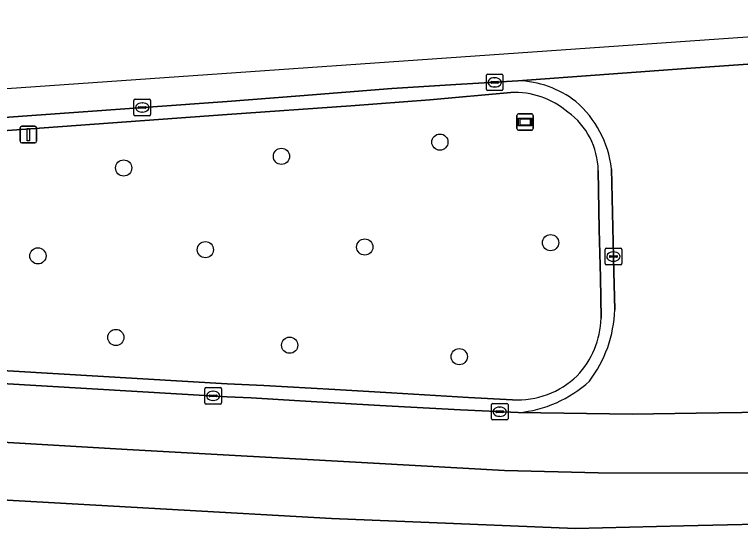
# Model space of a CAD drawing. Extents: x 160806 to 161707, y 383696 to 384148.
# Drawn here: x 161287.17 to 161330.97, y 384114.55 to 384145.56 of the extents above; entities that cross this region are included whole.
import ezdxf

# ---------------------------------------------------------------- set-up
doc = ezdxf.new("R2010")
doc.units = 0
for name, color, linetype in [('IMGEO_Berm_groen', 7, 'Continuous'), ('IMGEO_Boom', 7, 'Continuous'), ('IMGEO_Kolk', 7, 'Continuous'), ('IMGEO_Rijbaan_lokaal_gesloten', 7, 'Continuous'), ('IMGEO_Verkeersbordpaal', 7, 'Continuous'), ('IMGEO_Verkeerseiland_open', 7, 'Continuous'), ('IMGEO_Wegwijzer', 7, 'Continuous')]:
    doc.layers.add(name, color=color, linetype=linetype)

msp = doc.modelspace()

# ---------------------------------------------------------------- linework, layer by layer
at = {"layer": 'IMGEO_Berm_groen'}
for points in [[(161317.112, 384140.847), (161312.223, 384140.404), (161307.468, 384140.057), (161300.004, 384139.521), (161282.858, 384138.275), (161264.224, 384136.906), (161264.274, 384137.67), (161262.836, 384137.56), (161261.736, 384137.508)], [(161322.457, 384132.597), (161322.39, 384136.148)], [(161322.566, 384127.235), (161322.533, 384129.685), (161322.457, 384132.597)], [(161260.814, 384124.764), (161260.873, 384124.753), (161261.104, 384124.735), (161262.596, 384124.651), (161263.423, 384124.607), (161263.474, 384125.39), (161279.278, 384124.497), (161300.004, 384123.27), (161302.223, 384123.165), (161306.499, 384122.93), (161309.916, 384122.728), (161314.573, 384122.446), (161317.221, 384122.316)]]:
    msp.add_lwpolyline(points, dxfattribs=at)
for centre, radius, start, end in [((161317.372, 384135.973), 4.88, 49.1653, 93.0508), ((161317.988, 384136.095), 4.402, 0.6868, 54.2015), ((161317.198, 384127.432), 5.372, 316.9609, 357.8956), ((161317.514, 384127.504), 5.197, 266.7644, 313.9966)]:
    msp.add_arc(centre, radius, start, end, dxfattribs=at)
at = {"layer": 'IMGEO_Boom'}
for centre in [(161312.836, 384137.862), (161303.277, 384137.005), (161293.754, 384136.302), (161308.304, 384131.53), (161319.515, 384131.794), (161298.687, 384131.369), (161288.581, 384130.996), (161293.285, 384126.075), (161303.77, 384125.605), (161314.005, 384124.915)]:
    msp.add_circle(centre, 0.489, dxfattribs=at)
at = {"layer": 'IMGEO_Kolk'}
for p, q in [((161315.643, 384141.042), (161315.643, 384141.894)), ((161315.718, 384141.968), (161316.57, 384141.968)), ((161316.131, 384141.748), (161316.156, 384141.748)), ((161316.644, 384141.894), (161316.644, 384141.042)), ((161315.902, 384141.462), (161315.902, 384141.474)), ((161316.34, 384141.425), (161315.942, 384141.425)), ((161315.945, 384141.511), (161316.343, 384141.511)), ((161316.154, 384141.188), (161316.129, 384141.188)), ((161316.386, 384141.474), (161316.386, 384141.462)), ((161316.57, 384140.968), (161315.718, 384140.968)), ((161294.376, 384139.524), (161294.376, 384140.376)), ((161294.451, 384140.45), (161295.303, 384140.45)), ((161295.377, 384140.376), (161295.377, 384139.524)), ((161294.635, 384139.944), (161294.635, 384139.956)), ((161295.073, 384139.907), (161294.675, 384139.907)), ((161294.678, 384139.993), (161295.076, 384139.993)), ((161294.864, 384140.23), (161294.889, 384140.23)), ((161295.119, 384139.956), (161295.119, 384139.944)), ((161295.303, 384139.45), (161294.451, 384139.45)), ((161294.887, 384139.67), (161294.862, 384139.67)), ((161322.807, 384130.53), (161322.807, 384131.382)), ((161322.882, 384131.456), (161323.734, 384131.456)), ((161323.295, 384131.236), (161323.32, 384131.236)), ((161323.808, 384131.382), (161323.808, 384130.53)), ((161323.066, 384130.95), (161323.066, 384130.962)), ((161323.504, 384130.913), (161323.106, 384130.913)), ((161323.109, 384130.999), (161323.507, 384130.999)), ((161323.318, 384130.676), (161323.293, 384130.676)), ((161323.55, 384130.962), (161323.55, 384130.95)), ((161323.734, 384130.456), (161322.882, 384130.456)), ((161298.653, 384122.126), (161298.653, 384122.978)), ((161298.728, 384123.052), (161299.58, 384123.052)), ((161299.141, 384122.832), (161299.166, 384122.832)), ((161299.654, 384122.978), (161299.654, 384122.126)), ((161298.912, 384122.546), (161298.912, 384122.558)), ((161299.35, 384122.509), (161298.952, 384122.509)), ((161298.955, 384122.595), (161299.353, 384122.595)), ((161299.396, 384122.558), (161299.396, 384122.546)), ((161299.58, 384122.052), (161298.728, 384122.052)), ((161299.164, 384122.272), (161299.139, 384122.272)), ((161315.946, 384121.168), (161315.946, 384122.02)), ((161316.021, 384122.094), (161316.873, 384122.094)), ((161316.947, 384122.02), (161316.947, 384121.168)), ((161316.205, 384121.588), (161316.205, 384121.6)), ((161316.643, 384121.551), (161316.245, 384121.551)), ((161316.248, 384121.637), (161316.646, 384121.637)), ((161316.434, 384121.874), (161316.459, 384121.874)), ((161316.689, 384121.6), (161316.689, 384121.588)), ((161316.873, 384121.094), (161316.021, 384121.094)), ((161316.457, 384121.314), (161316.432, 384121.314))]:
    msp.add_line(p, q, dxfattribs=at)
for points in [[(161315.643, 384141.042), (161315.643, 384141.894)], [(161315.718, 384141.968), (161316.57, 384141.968)], [(161316.644, 384141.894), (161316.644, 384141.042)], [(161316.57, 384140.968), (161315.718, 384140.968)], [(161294.376, 384139.524), (161294.376, 384140.376)], [(161294.451, 384140.45), (161295.303, 384140.45)], [(161295.377, 384140.376), (161295.377, 384139.524)], [(161295.303, 384139.45), (161294.451, 384139.45)], [(161322.807, 384130.53), (161322.807, 384131.382)], [(161322.882, 384131.456), (161323.734, 384131.456)], [(161323.808, 384131.382), (161323.808, 384130.53)], [(161323.734, 384130.456), (161322.882, 384130.456)], [(161298.653, 384122.126), (161298.653, 384122.978)], [(161298.728, 384123.052), (161299.58, 384123.052)], [(161299.654, 384122.978), (161299.654, 384122.126)], [(161299.58, 384122.052), (161298.728, 384122.052)], [(161315.946, 384121.168), (161315.946, 384122.02)], [(161316.021, 384122.094), (161316.873, 384122.094)], [(161316.947, 384122.02), (161316.947, 384121.168)], [(161316.873, 384121.094), (161316.021, 384121.094)]]:
    msp.add_lwpolyline(points, dxfattribs=at)
for centre, radius, start, end in [((161315.72, 384141.892), 0.0765, 91.552, 178.448), ((161315.72, 384141.892), 0.0765, 91.552, 178.448), ((161316.568, 384141.892), 0.0765, 1.552, 88.448), ((161316.568, 384141.892), 0.0765, 1.552, 88.448), ((161315.942, 384141.471), 0.0403, 85.8775, 175.7526), ((161315.939, 384141.461), 0.0366, 178.938, 274.7102), ((161316.343, 384141.468), 0.043, 264.8664, 352.4533), ((161316.347, 384141.473), 0.0386, 1.7309, 96.639), ((161315.72, 384141.044), 0.0765, 181.552, 268.448), ((161315.72, 384141.044), 0.0765, 181.552, 268.448), ((161316.568, 384141.044), 0.0765, 271.552, 358.448), ((161316.568, 384141.044), 0.0765, 271.552, 358.448), ((161294.453, 384140.374), 0.0765, 91.552, 178.448), ((161294.453, 384140.374), 0.0765, 91.552, 178.448), ((161295.301, 384140.374), 0.0765, 1.552, 88.448), ((161295.301, 384140.374), 0.0765, 1.552, 88.448), ((161294.675, 384139.953), 0.0403, 85.8775, 175.7526), ((161294.672, 384139.943), 0.0366, 178.938, 274.7102), ((161295.076, 384139.95), 0.043, 264.8664, 352.4533), ((161295.08, 384139.955), 0.0386, 1.7309, 96.639), ((161294.453, 384139.526), 0.0765, 181.552, 268.448), ((161294.453, 384139.526), 0.0765, 181.552, 268.448), ((161295.301, 384139.526), 0.0765, 271.552, 358.448), ((161295.301, 384139.526), 0.0765, 271.552, 358.448), ((161322.884, 384131.38), 0.0765, 91.552, 178.448), ((161322.884, 384131.38), 0.0765, 91.552, 178.448), ((161323.732, 384131.38), 0.0765, 1.552, 88.448), ((161323.732, 384131.38), 0.0765, 1.552, 88.448), ((161323.106, 384130.959), 0.0403, 85.8775, 175.7526), ((161323.103, 384130.949), 0.0366, 178.938, 274.7102), ((161323.507, 384130.956), 0.043, 264.8664, 352.4533), ((161323.511, 384130.961), 0.0386, 1.7309, 96.639), ((161322.884, 384130.532), 0.0765, 181.552, 268.448), ((161322.884, 384130.532), 0.0765, 181.552, 268.448), ((161323.732, 384130.532), 0.0765, 271.552, 358.448), ((161323.732, 384130.532), 0.0765, 271.552, 358.448), ((161298.73, 384122.976), 0.0765, 91.552, 178.448), ((161298.73, 384122.976), 0.0765, 91.552, 178.448), ((161299.578, 384122.976), 0.0765, 1.552, 88.448), ((161299.578, 384122.976), 0.0765, 1.552, 88.448), ((161298.952, 384122.555), 0.0403, 85.8775, 175.7526), ((161298.949, 384122.545), 0.0366, 178.938, 274.7102), ((161299.353, 384122.552), 0.043, 264.8664, 352.4533), ((161299.357, 384122.557), 0.0386, 1.7309, 96.639), ((161298.73, 384122.128), 0.0765, 181.552, 268.448), ((161298.73, 384122.128), 0.0765, 181.552, 268.448), ((161299.578, 384122.128), 0.0765, 271.552, 358.448), ((161299.578, 384122.128), 0.0765, 271.552, 358.448), ((161316.023, 384122.018), 0.0765, 91.552, 178.448), ((161316.023, 384122.018), 0.0765, 91.552, 178.448), ((161316.871, 384122.018), 0.0765, 1.552, 88.448), ((161316.871, 384122.018), 0.0765, 1.552, 88.448), ((161316.245, 384121.597), 0.0403, 85.8775, 175.7526), ((161316.242, 384121.587), 0.0366, 178.938, 274.7102), ((161316.646, 384121.594), 0.043, 264.8664, 352.4533), ((161316.65, 384121.599), 0.0386, 1.7309, 96.639), ((161316.023, 384121.17), 0.0765, 181.552, 268.448), ((161316.023, 384121.17), 0.0765, 181.552, 268.448), ((161316.871, 384121.17), 0.0765, 271.552, 358.448), ((161316.871, 384121.17), 0.0765, 271.552, 358.448)]:
    msp.add_arc(centre, radius, start, end, dxfattribs=at)
for centre, major_axis, ratio, start_param, end_param in [((161316.13, 384141.468), (-0.387, 0.002), 0.722429, 4.712389, 7.853982), ((161316.155, 384141.468), (-0.39, 0.002), 0.717154, 1.570796, 4.712389), ((161294.863, 384139.95), (-0.387, 0.002), 0.722429, 4.712389, 7.853982), ((161294.888, 384139.95), (-0.39, 0.002), 0.717154, 1.570796, 4.712389), ((161323.294, 384130.956), (-0.387, 0.002), 0.722429, 4.712389, 7.853982), ((161323.319, 384130.956), (-0.39, 0.002), 0.717154, 1.570796, 4.712389), ((161299.14, 384122.552), (-0.387, 0.002), 0.722429, 4.712389, 7.853982), ((161299.165, 384122.552), (-0.39, 0.002), 0.717154, 1.570796, 4.712389), ((161316.433, 384121.594), (-0.387, 0.002), 0.722429, 4.712389, 7.853982), ((161316.458, 384121.594), (-0.39, 0.002), 0.717154, 1.570796, 4.712389)]:
    msp.add_ellipse(centre, major_axis=major_axis, ratio=ratio, start_param=start_param, end_param=end_param, dxfattribs=at)
at = {"layer": 'IMGEO_Rijbaan_lokaal_gesloten'}
for points in [[(161350.999, 384145.561), (161261.88, 384139.347), (161261.736, 384137.508), (161262.836, 384137.56), (161264.274, 384137.67), (161280.066, 384138.883), (161300.001, 384140.32), (161304.387, 384140.654), (161309.944, 384141.099), (161313.807, 384141.332), (161317.535, 384141.567), (161327.703, 384142.304), (161337.16, 384142.963)], [(161337.16, 384142.963), (161327.703, 384142.304), (161317.535, 384141.567)], [(161323.192, 384136.256), (161323.329, 384130.053), (161323.384, 384127.742)], [(161332.428, 384121.56), (161328.301, 384121.504), (161324.44, 384121.451), (161317.569, 384121.54), (161314.072, 384121.704), (161309.205, 384121.968), (161304.379, 384122.242), (161301.442, 384122.427), (161299.997, 384122.501), (161283.357, 384123.483), (161268.791, 384124.322), (161263.423, 384124.607), (161262.596, 384124.651), (161261.104, 384124.735), (161260.873, 384124.753), (161260.613, 384121.23), (161278.23, 384120.232), (161293.967, 384119.32), (161308.839, 384118.481), (161316.729, 384118.038), (161322.396, 384117.897), (161335.182, 384117.881)], [(161317.569, 384121.54), (161324.44, 384121.451), (161328.301, 384121.504), (161332.428, 384121.56), (161338.149, 384121.956)], [(161369.031, 384118.661), (161335.182, 384117.881), (161322.396, 384117.897), (161316.729, 384118.038), (161308.839, 384118.481), (161293.967, 384119.32), (161278.23, 384120.232), (161260.613, 384121.23), (161260.358, 384117.771), (161260.762, 384117.753), (161269.102, 384117.385), (161271.935, 384117.201), (161286.376, 384116.275), (161306.289, 384115.145), (161321.017, 384114.547), (161327.538, 384114.71), (161334.603, 384114.873), (161357.592, 384115.525), (161367.726, 384115.798)], [(161367.726, 384115.798), (161357.592, 384115.525), (161334.603, 384114.873), (161327.538, 384114.71), (161321.017, 384114.547), (161306.289, 384115.145), (161286.376, 384116.275)]]:
    msp.add_lwpolyline(points, dxfattribs=at)
for centre, radius, start, end in [((161317.371, 384135.617), 5.952, 52.0228, 88.4166), ((161316.963, 384135.539), 6.271, 6.5644, 49.5234), ((161316.011, 384127.939), 7.375, 322.4549, 358.4656), ((161316.927, 384128.769), 7.258, 275.0771, 312.8107)]:
    msp.add_arc(centre, radius, start, end, dxfattribs=at)
at = {"layer": 'IMGEO_Verkeersbordpaal'}
for p, q in [((161287.511, 384137.916), (161287.511, 384138.716)), ((161287.511, 384138.716), (161287.511, 384137.916)), ((161287.611, 384138.816), (161288.401, 384138.816)), ((161288.401, 384138.816), (161287.611, 384138.816)), ((161288.501, 384138.716), (161288.501, 384137.916)), ((161288.501, 384137.916), (161288.501, 384138.716)), ((161288.401, 384137.816), (161287.611, 384137.816)), ((161287.611, 384137.816), (161288.401, 384137.816))]:
    msp.add_line(p, q, dxfattribs=at)
msp.add_lwpolyline([(161287.931, 384138.691), (161288.081, 384138.691), (161288.081, 384137.941), (161287.931, 384137.941), (161287.931, 384138.691)], dxfattribs=at)
for centre, start, end in [((161287.611, 384138.716), 90, 180), ((161287.611, 384138.716), 90, 180), ((161288.401, 384138.716), 0, 90), ((161288.401, 384138.716), 360, 90), ((161287.611, 384137.916), 180, 270), ((161287.611, 384137.916), 180, 270), ((161288.401, 384137.916), 270, 0), ((161288.401, 384137.916), 270, 0)]:
    msp.add_arc(centre, 0.1, start, end, dxfattribs=at)
at = {"layer": 'IMGEO_Verkeerseiland_open'}
for points in [[(161317.535, 384141.567), (161313.807, 384141.332), (161309.944, 384141.099), (161304.387, 384140.654), (161300.001, 384140.32), (161280.066, 384138.883), (161264.274, 384137.67), (161264.224, 384136.906), (161282.858, 384138.275), (161300.004, 384139.521), (161307.468, 384140.057), (161312.223, 384140.404), (161317.112, 384140.847)], [(161322.39, 384136.148), (161322.457, 384132.597), (161322.533, 384129.685), (161322.566, 384127.235)], [(161323.384, 384127.742), (161323.329, 384130.053), (161323.192, 384136.256)], [(161317.221, 384122.316), (161314.573, 384122.446), (161309.916, 384122.728), (161306.499, 384122.93), (161302.223, 384123.165), (161300.004, 384123.27), (161279.278, 384124.497), (161263.474, 384125.39), (161263.423, 384124.607), (161268.791, 384124.322), (161283.357, 384123.483), (161299.997, 384122.501), (161301.442, 384122.427), (161304.379, 384122.242), (161309.205, 384121.968), (161314.072, 384121.704), (161317.569, 384121.54)]]:
    msp.add_lwpolyline(points, dxfattribs=at)
for centre, radius, start, end in [((161317.371, 384135.617), 5.952, 52.0228, 88.4166), ((161317.372, 384135.973), 4.88, 49.1653, 93.0508), ((161316.963, 384135.539), 6.271, 6.5644, 49.5234), ((161317.988, 384136.095), 4.402, 0.6868, 54.2015), ((161316.011, 384127.939), 7.375, 322.4549, 358.4656), ((161317.198, 384127.432), 5.372, 316.9609, 357.8956), ((161317.514, 384127.504), 5.197, 266.7644, 313.9966), ((161316.927, 384128.769), 7.258, 275.0771, 312.8107)]:
    msp.add_arc(centre, radius, start, end, dxfattribs=at)
at = {"layer": 'IMGEO_Wegwijzer'}
for p, q in [((161317.485, 384138.674), (161317.485, 384139.474)), ((161317.485, 384139.474), (161317.485, 384138.674)), ((161317.585, 384139.574), (161318.375, 384139.574)), ((161318.375, 384139.574), (161317.585, 384139.574)), ((161318.475, 384139.474), (161318.475, 384138.674)), ((161318.475, 384138.674), (161318.475, 384139.474)), ((161318.375, 384138.574), (161317.585, 384138.574)), ((161317.585, 384138.574), (161318.375, 384138.574))]:
    msp.add_line(p, q, dxfattribs=at)
for points in [[(161317.586, 384139.306), (161318.374, 384139.306), (161318.374, 384138.842), (161317.586, 384138.842), (161317.586, 384139.306)], [(161317.651, 384139.241), (161317.651, 384138.907), (161318.309, 384138.907), (161318.309, 384139.241), (161317.651, 384139.241)]]:
    msp.add_lwpolyline(points, dxfattribs=at)
for centre, start, end in [((161317.585, 384139.474), 90, 180), ((161317.585, 384139.474), 90, 180), ((161318.375, 384139.474), 0, 90), ((161318.375, 384139.474), 360, 90), ((161317.585, 384138.674), 180, 270), ((161317.585, 384138.674), 180, 270), ((161318.375, 384138.674), 270, 0), ((161318.375, 384138.674), 270, 0)]:
    msp.add_arc(centre, 0.1, start, end, dxfattribs=at)

doc.saveas('drawing.dxf')
